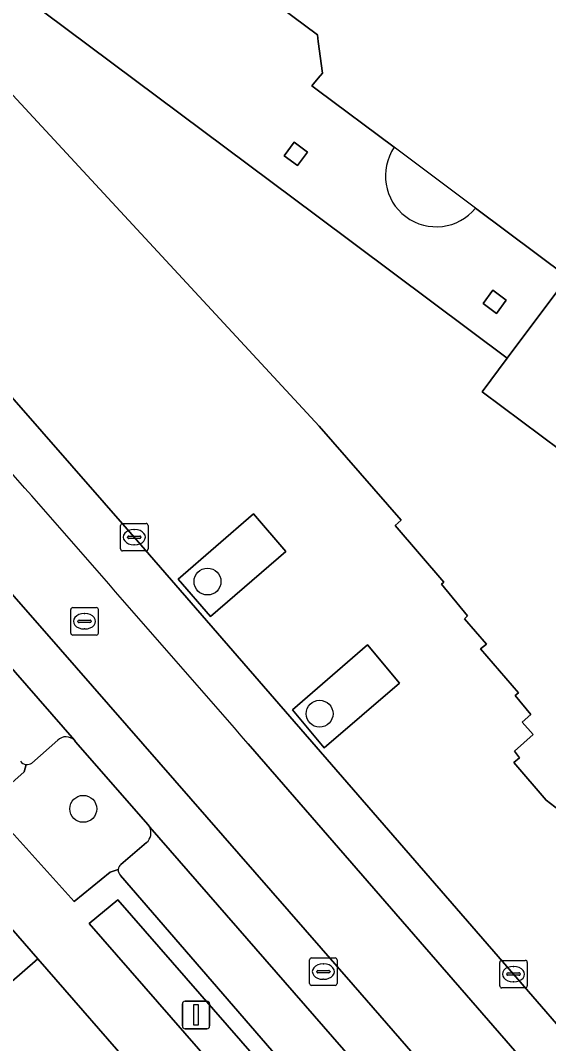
# Model space of a CAD drawing. Extents: x 159716 to 160783, y 383290 to 384031.
# Drawn here: x 160489.18 to 160508.36, y 383557.85 to 383595.01 of the extents above; entities that cross this region are included whole.
import ezdxf

# ---------------------------------------------------------------- set-up
doc = ezdxf.new("R2010")
doc.units = 0
for name, color, linetype in [('IMGEO_Boom', 7, 'Continuous'), ('IMGEO_Groenvoorziening', 7, 'Continuous'), ('IMGEO_Kolk', 7, 'Continuous'), ('IMGEO_Lichtmast', 7, 'Continuous'), ('IMGEO_Pand', 7, 'Continuous'), ('IMGEO_Pand_overbouw', 7, 'Continuous'), ('IMGEO_Parkeervlak_open', 7, 'Continuous'), ('IMGEO_Rijbaan_lokaal_gesloten', 7, 'Continuous'), ('IMGEO_Rijbaan_lokaal_open', 7, 'Continuous'), ('IMGEO_Rioolput', 7, 'Continuous'), ('IMGEO_Voetpad_open', 7, 'Continuous')]:
    doc.layers.add(name, color=color, linetype=linetype)

msp = doc.modelspace()

# ---------------------------------------------------------------- linework, layer by layer
at = {"layer": 'IMGEO_Boom'}
for centre in [(160495.976, 383574.631), (160500.046, 383569.828), (160491.463, 383566.374)]:
    msp.add_circle(centre, 0.489, dxfattribs=at)
at = {"layer": 'IMGEO_Groenvoorziening'}
for points in [[(160490.539, 383568.866), (160489.596, 383568.037)], [(160493.877, 383565.712), (160493.826, 383565.795), (160491.187, 383568.81), (160491.144, 383568.863)], [(160489.386, 383567.985), (160489.316, 383567.715), (160487.962, 383566.522), (160491.13, 383563.008), (160492.441, 383564.08), (160492.736, 383564.176)], [(160492.831, 383564.356), (160493.764, 383565.147)]]:
    msp.add_lwpolyline(points, dxfattribs=at)
msp.add_lwpolyline([(160492.715, 383563.073), (160491.678, 383562.212), (160496.641, 383556.518), (160496.752, 383556.61), (160497.683, 383557.383)], close=True, dxfattribs=at)
for centre, radius, start, end in [((160490.84, 383568.571), 0.421, 43.8069, 135.6249), ((160489.422, 383568.291), 0.308, 263.3212, 304.4943), ((160493.444, 383565.505), 0.48, 311.8077, 25.5724), ((160493.008, 383564.148), 0.273, 130.2883, 174.0635)]:
    msp.add_arc(centre, radius, start, end, dxfattribs=at)
at = {"layer": 'IMGEO_Kolk'}
for p, q in [((160492.817, 383575.815), (160492.817, 383576.667)), ((160492.892, 383576.741), (160493.744, 383576.741)), ((160493.818, 383576.667), (160493.818, 383575.815)), ((160493.076, 383576.235), (160493.076, 383576.247)), ((160493.514, 383576.198), (160493.116, 383576.198)), ((160493.119, 383576.284), (160493.517, 383576.284)), ((160493.305, 383576.521), (160493.33, 383576.521)), ((160493.56, 383576.247), (160493.56, 383576.235)), ((160493.328, 383575.961), (160493.303, 383575.961)), ((160493.744, 383575.741), (160492.892, 383575.741)), ((160506.589, 383559.944), (160506.589, 383560.796)), ((160506.664, 383560.87), (160507.516, 383560.87)), ((160507.077, 383560.65), (160507.102, 383560.65)), ((160507.59, 383560.796), (160507.59, 383559.944)), ((160506.848, 383560.364), (160506.848, 383560.376)), ((160507.286, 383560.327), (160506.888, 383560.327)), ((160506.891, 383560.413), (160507.289, 383560.413)), ((160507.332, 383560.376), (160507.332, 383560.364)), ((160507.516, 383559.87), (160506.664, 383559.87)), ((160507.1, 383560.09), (160507.075, 383560.09))]:
    msp.add_line(p, q, dxfattribs=at)
for points in [[(160492.817, 383575.815), (160492.817, 383576.667)], [(160492.892, 383576.741), (160493.744, 383576.741)], [(160493.818, 383576.667), (160493.818, 383575.815)], [(160493.744, 383575.741), (160492.892, 383575.741)], [(160506.589, 383559.944), (160506.589, 383560.796)], [(160506.664, 383560.87), (160507.516, 383560.87)], [(160507.59, 383560.796), (160507.59, 383559.944)], [(160507.516, 383559.87), (160506.664, 383559.87)]]:
    msp.add_lwpolyline(points, dxfattribs=at)
for centre, radius, start, end in [((160492.894, 383576.665), 0.0765, 91.552, 178.448), ((160492.894, 383576.665), 0.0765, 91.552, 178.448), ((160493.742, 383576.665), 0.0765, 1.552, 88.448), ((160493.742, 383576.665), 0.0765, 1.552, 88.448), ((160493.116, 383576.244), 0.0403, 85.8775, 175.7526), ((160493.113, 383576.234), 0.0366, 178.938, 274.7102), ((160493.517, 383576.241), 0.043, 264.8664, 352.4533), ((160493.521, 383576.246), 0.0386, 1.7309, 96.639), ((160492.894, 383575.817), 0.0765, 181.552, 268.448), ((160492.894, 383575.817), 0.0765, 181.552, 268.448), ((160493.742, 383575.817), 0.0765, 271.552, 358.448), ((160493.742, 383575.817), 0.0765, 271.552, 358.448), ((160506.666, 383560.794), 0.0765, 91.552, 178.448), ((160506.666, 383560.794), 0.0765, 91.552, 178.448), ((160507.514, 383560.794), 0.0765, 1.552, 88.448), ((160507.514, 383560.794), 0.0765, 1.552, 88.448), ((160506.888, 383560.373), 0.0403, 85.8775, 175.7526), ((160506.885, 383560.363), 0.0366, 178.938, 274.7102), ((160507.289, 383560.37), 0.043, 264.8664, 352.4533), ((160507.293, 383560.375), 0.0386, 1.7309, 96.639), ((160506.666, 383559.946), 0.0765, 181.552, 268.448), ((160506.666, 383559.946), 0.0765, 181.552, 268.448), ((160507.514, 383559.946), 0.0765, 271.552, 358.448), ((160507.514, 383559.946), 0.0765, 271.552, 358.448)]:
    msp.add_arc(centre, radius, start, end, dxfattribs=at)
for centre, major_axis, ratio, start_param, end_param in [((160493.304, 383576.241), (-0.387, 0.002), 0.722429, 4.712389, 7.853982), ((160493.329, 383576.241), (-0.39, 0.002), 0.717154, 1.570796, 4.712389), ((160507.076, 383560.37), (-0.387, 0.002), 0.722429, 4.712389, 7.853982), ((160507.101, 383560.37), (-0.39, 0.002), 0.717154, 1.570796, 4.712389)]:
    msp.add_ellipse(centre, major_axis=major_axis, ratio=ratio, start_param=start_param, end_param=end_param, dxfattribs=at)
at = {"layer": 'IMGEO_Lichtmast'}
for p, q in [((160495.063, 383558.487), (160495.063, 383559.287)), ((160495.063, 383559.287), (160495.063, 383558.487)), ((160495.163, 383559.387), (160495.953, 383559.387)), ((160495.953, 383559.387), (160495.163, 383559.387)), ((160496.053, 383559.287), (160496.053, 383558.487)), ((160496.053, 383558.487), (160496.053, 383559.287)), ((160495.953, 383558.387), (160495.163, 383558.387)), ((160495.163, 383558.387), (160495.953, 383558.387))]:
    msp.add_line(p, q, dxfattribs=at)
msp.add_lwpolyline([(160495.483, 383559.262), (160495.633, 383559.262), (160495.633, 383558.512), (160495.483, 383558.512), (160495.483, 383559.262)], dxfattribs=at)
for centre, start, end in [((160495.163, 383559.287), 90, 180), ((160495.163, 383559.287), 90, 180), ((160495.953, 383559.287), 0, 90), ((160495.953, 383559.287), 360, 90), ((160495.163, 383558.487), 180, 270), ((160495.163, 383558.487), 180, 270), ((160495.953, 383558.487), 270, 0), ((160495.953, 383558.487), 270, 0)]:
    msp.add_arc(centre, 0.1, start, end, dxfattribs=at)
at = {"layer": 'IMGEO_Pand'}
for points in [[(160495.917, 383597.511), (160499.967, 383594.493), (160500, 383594.241), (160500.15, 383593.098), (160500, 383592.917), (160499.769, 383592.634), (160499.96, 383592.491), (160502.755, 383590.402)], [(160505.713, 383588.193), (160509.059, 383585.69), (160506.865, 383582.745), (160505.954, 383581.524), (160510.95, 383577.787), (160510.097, 383576.628), (160510.297, 383575.233), (160516.522, 383570.566), (160517.806, 383572.292), (160520.047, 383575.304), (160535.402, 383564.162)]]:
    msp.add_lwpolyline(points, dxfattribs=at)
for points in [[(160499.608, 383590.23), (160499.125, 383590.59), (160498.757, 383590.097), (160499.241, 383589.737)], [(160506.827, 383584.845), (160506.34, 383585.208), (160505.985, 383584.732), (160506.472, 383584.369)], [(160489.815, 383560.923), (160486.1, 383565.186), (160480.433, 383560.25), (160482.152, 383558.275), (160477.215, 383553.976), (160479.208, 383551.687)], [(160493.654, 383556.516), (160489.815, 383560.923), (160479.208, 383551.687), (160481.293, 383549.293), (160486.248, 383553.607), (160487.963, 383551.649), (160489.924, 383553.364)]]:
    msp.add_lwpolyline(points, close=True, dxfattribs=at)
msp.add_arc((160504.284, 383589.365), 1.848, 145.8539, 320.6422, dxfattribs=at)
at = {"layer": 'IMGEO_Pand_overbouw'}
msp.add_lwpolyline([(160495.917, 383597.511), (160494.524, 383597.305), (160494.162, 383596.825), (160485.454, 383603.334), (160487.673, 383606.423), (160484.166, 383609.039), (160482.89, 383607.324), (160483.214, 383605.19), (160484.788, 383603.997), (160482.562, 383600.899), (160499.95, 383587.91), (160506.865, 383582.745), (160509.059, 383585.69), (160505.713, 383588.193), (160502.755, 383590.402), (160499.96, 383592.491), (160499.769, 383592.634), (160500.15, 383593.098), (160500, 383594.241), (160499.967, 383594.493)], close=True, dxfattribs=at)
at = {"layer": 'IMGEO_Parkeervlak_open'}
for points in [[(160491.144, 383568.863), (160478.773, 383583.049)], [(160489.596, 383568.037), (160490.539, 383568.866)], [(160506.175, 383551.602), (160493.877, 383565.712)], [(160493.764, 383565.147), (160492.831, 383564.356)], [(160492.815, 383563.95), (160504.194, 383550.787)]]:
    msp.add_lwpolyline(points, dxfattribs=at)
for centre, radius, start, end in [((160490.84, 383568.571), 0.421, 43.8069, 135.6249), ((160489.421, 383568.284), 0.301, 217.6841, 263.2525), ((160489.422, 383568.291), 0.308, 263.3212, 304.4943), ((160493.444, 383565.505), 0.48, 311.8077, 25.5724), ((160493.008, 383564.148), 0.273, 130.2883, 174.0635), ((160493.013, 383564.146), 0.278, 173.8084, 224.7266)]:
    msp.add_arc(centre, radius, start, end, dxfattribs=at)
at = {"layer": 'IMGEO_Rijbaan_lokaal_gesloten'}
for points in [[(160521.52, 383543.759), (160520.715, 383544.684), (160517.403, 383548.451), (160507.09, 383560.37), (160493.318, 383576.241), (160483.151, 383587.858), (160482.526, 383588.525), (160481.177, 383587.285)], [(160497.457, 383568.737), (160519.878, 383542.924), (160535.265, 383525.211)]]:
    msp.add_lwpolyline(points, dxfattribs=at)
msp.add_lwpolyline([(160501.265, 383559.983), (160490.051, 383572.83), (160479.071, 383585.36), (160477.772, 383584.186), (160477.947, 383583.994), (160478.773, 383583.049), (160491.144, 383568.863), (160491.187, 383568.81), (160493.826, 383565.795), (160493.877, 383565.712), (160506.175, 383551.602), (160506.209, 383551.563), (160509.056, 383548.307), (160509.108, 383548.222), (160521.361, 383534.111), (160521.424, 383534.047), (160523.405, 383531.808), (160524.739, 383532.986)], close=True, dxfattribs=at)
msp.add_arc((158291.054, 381648.545), 2924.953, 41.032441, 41.515876, dxfattribs=at)
at = {"layer": 'IMGEO_Rijbaan_lokaal_open'}
for points in [[(160531.943, 383561.688), (160517.806, 383572.292), (160516.522, 383570.566), (160510.297, 383575.233), (160510.097, 383576.628), (160510.95, 383577.787), (160505.954, 383581.524), (160506.865, 383582.745), (160499.95, 383587.91), (160482.562, 383600.899)], [(160481.663, 383600.119), (160500.034, 383580.268), (160503.013, 383576.856), (160502.786, 383576.666), (160504.559, 383574.613), (160504.469, 383574.53), (160505.419, 383573.386), (160505.313, 383573.28), (160506.11, 383572.358), (160505.892, 383572.187), (160507.269, 383570.583), (160507.15, 383570.491), (160507.725, 383569.807), (160507.406, 383569.519), (160507.804, 383569.072), (160507.126, 383568.466), (160507.308, 383568.232), (160507.099, 383568.061), (160508.276, 383566.695), (160508.753, 383566.325), (160511.866, 383562.752), (160515.816, 383566.523), (160516.087, 383566.239), (160557.707, 383522.642)], [(160481.177, 383587.285), (160482.526, 383588.525), (160482.245, 383588.832), (160477.499, 383584.485), (160477.772, 383584.186), (160479.071, 383585.36), (160490.051, 383572.83), (160501.265, 383559.983), (160524.739, 383532.986), (160523.405, 383531.808)], [(160519.878, 383542.924), (160497.457, 383568.737)]]:
    msp.add_lwpolyline(points, dxfattribs=at)
msp.add_arc((158291.054, 381648.545), 2924.953, 41.032441, 41.515876, dxfattribs=at)
at = {"layer": 'IMGEO_Rioolput'}
for p, q in [((160491.01, 383572.761), (160491.01, 383573.613)), ((160491.085, 383573.687), (160491.937, 383573.687)), ((160492.011, 383573.613), (160492.011, 383572.761)), ((160491.269, 383573.181), (160491.269, 383573.193)), ((160491.312, 383573.23), (160491.71, 383573.23)), ((160491.498, 383573.467), (160491.523, 383573.467)), ((160491.753, 383573.193), (160491.753, 383573.181)), ((160491.707, 383573.144), (160491.309, 383573.144)), ((160491.521, 383572.907), (160491.496, 383572.907)), ((160491.937, 383572.687), (160491.085, 383572.687)), ((160499.758, 383560.962), (160500.61, 383560.962)), ((160499.683, 383560.036), (160499.683, 383560.888)), ((160500.171, 383560.742), (160500.196, 383560.742)), ((160500.684, 383560.888), (160500.684, 383560.036)), ((160499.942, 383560.456), (160499.942, 383560.468)), ((160500.38, 383560.419), (160499.982, 383560.419)), ((160499.985, 383560.505), (160500.383, 383560.505)), ((160500.194, 383560.182), (160500.169, 383560.182)), ((160500.426, 383560.468), (160500.426, 383560.456)), ((160500.61, 383559.962), (160499.758, 383559.962))]:
    msp.add_line(p, q, dxfattribs=at)
for points in [[(160491.01, 383572.761), (160491.01, 383573.613)], [(160491.085, 383573.687), (160491.937, 383573.687)], [(160492.011, 383573.613), (160492.011, 383572.761)], [(160491.937, 383572.687), (160491.085, 383572.687)], [(160499.758, 383560.962), (160500.61, 383560.962)], [(160499.683, 383560.036), (160499.683, 383560.888)], [(160500.684, 383560.888), (160500.684, 383560.036)], [(160500.61, 383559.962), (160499.758, 383559.962)]]:
    msp.add_lwpolyline(points, dxfattribs=at)
for centre, radius, start, end in [((160491.087, 383573.611), 0.0765, 91.552, 178.448), ((160491.087, 383573.611), 0.0765, 91.552, 178.448), ((160491.935, 383573.611), 0.0765, 1.552, 88.448), ((160491.935, 383573.611), 0.0765, 1.552, 88.448), ((160491.309, 383573.19), 0.0403, 85.8775, 175.7526), ((160491.714, 383573.192), 0.0386, 1.7309, 96.639), ((160491.306, 383573.18), 0.0366, 178.938, 274.7102), ((160491.71, 383573.187), 0.043, 264.8664, 352.4533), ((160491.087, 383572.763), 0.0765, 181.552, 268.448), ((160491.087, 383572.763), 0.0765, 181.552, 268.448), ((160491.935, 383572.763), 0.0765, 271.552, 358.448), ((160491.935, 383572.763), 0.0765, 271.552, 358.448), ((160499.76, 383560.886), 0.0765, 91.552, 178.448), ((160499.76, 383560.886), 0.0765, 91.552, 178.448), ((160500.608, 383560.886), 0.0765, 1.552, 88.448), ((160500.608, 383560.886), 0.0765, 1.552, 88.448), ((160499.982, 383560.465), 0.0403, 85.8775, 175.7526), ((160499.979, 383560.455), 0.0366, 178.938, 274.7102), ((160500.383, 383560.462), 0.043, 264.8664, 352.4533), ((160500.387, 383560.467), 0.0386, 1.7309, 96.639), ((160499.76, 383560.038), 0.0765, 181.552, 268.448), ((160499.76, 383560.038), 0.0765, 181.552, 268.448), ((160500.608, 383560.038), 0.0765, 271.552, 358.448), ((160500.608, 383560.038), 0.0765, 271.552, 358.448)]:
    msp.add_arc(centre, radius, start, end, dxfattribs=at)
for centre, major_axis, ratio, start_param, end_param in [((160491.497, 383573.187), (-0.387, 0.002), 0.722429, 4.712389, 7.853982), ((160491.522, 383573.187), (-0.39, 0.002), 0.717154, 1.570796, 4.712389), ((160500.17, 383560.462), (-0.387, 0.002), 0.722429, 4.712389, 7.853982), ((160500.195, 383560.462), (-0.39, 0.002), 0.717154, 1.570796, 4.712389)]:
    msp.add_ellipse(centre, major_axis=major_axis, ratio=ratio, start_param=start_param, end_param=end_param, dxfattribs=at)
at = {"layer": 'IMGEO_Voetpad_open'}
for points in [[(160495.917, 383597.511), (160494.524, 383597.305), (160494.162, 383596.825), (160485.454, 383603.334), (160487.673, 383606.423), (160484.166, 383609.039), (160482.89, 383607.324), (160483.214, 383605.19), (160484.788, 383603.997), (160482.562, 383600.899), (160499.95, 383587.91), (160506.865, 383582.745), (160509.059, 383585.69), (160505.713, 383588.193)], [(160507.099, 383568.061), (160507.308, 383568.232), (160507.126, 383568.466), (160507.804, 383569.072), (160507.406, 383569.519), (160507.725, 383569.807), (160507.15, 383570.491), (160507.269, 383570.583), (160505.892, 383572.187), (160506.11, 383572.358), (160505.313, 383573.28), (160505.419, 383573.386), (160504.469, 383574.53), (160504.559, 383574.613), (160502.786, 383576.666), (160503.013, 383576.856), (160500.034, 383580.268), (160481.663, 383600.119)], [(160502.755, 383590.402), (160499.96, 383592.491), (160499.769, 383592.634), (160500, 383592.917), (160500.15, 383593.098), (160500, 383594.241), (160499.967, 383594.493), (160495.917, 383597.511)], [(160482.245, 383588.832), (160482.526, 383588.525), (160483.151, 383587.858), (160493.318, 383576.241), (160507.09, 383560.37), (160517.403, 383548.451), (160520.715, 383544.684), (160521.52, 383543.759), (160535.801, 383527.329), (160536.623, 383526.415), (160539.338, 383523.165), (160540.32, 383521.963), (160544.286, 383517.022), (160545.265, 383515.781), (160546.841, 383513.764), (160554.904, 383502.868), (160555.82, 383501.543), (160555.982, 383501.307), (160556.128, 383501.1), (160557.173, 383501.863)], [(160477.678, 383581.399), (160477.406, 383581.356), (160476.019, 383580.147), (160472.825, 383583.793), (160471.15, 383582.344), (160474.958, 383577.974), (160478.672, 383573.711), (160482.386, 383569.449), (160486.1, 383565.186), (160489.815, 383560.923), (160493.654, 383556.516), (160495.562, 383554.258), (160499.669, 383549.566), (160503.638, 383545.031), (160507.689, 383540.403), (160511.739, 383535.776), (160515.423, 383531.566), (160519.644, 383526.744), (160521.385, 383528.176), (160518.256, 383531.829), (160519.559, 383532.929), (160519.665, 383533.2)], [(160492.736, 383564.176), (160492.441, 383564.08), (160491.13, 383563.008), (160487.962, 383566.522), (160489.316, 383567.715), (160489.386, 383567.985)], [(160528.78, 383544.263), (160518.301, 383556.281), (160517.833, 383555.891), (160517.061, 383556.806), (160516.954, 383556.691), (160515.179, 383558.723), (160515.293, 383558.818), (160511.89, 383562.724), (160511.866, 383562.752), (160508.753, 383566.325), (160508.276, 383566.695), (160507.099, 383568.061)], [(160504.194, 383550.787), (160492.815, 383563.95)]]:
    msp.add_lwpolyline(points, dxfattribs=at)
for points in [[(160499.608, 383590.23), (160499.241, 383589.737), (160498.757, 383590.097), (160499.125, 383590.59)], [(160506.827, 383584.845), (160506.472, 383584.369), (160505.985, 383584.732), (160506.34, 383585.208)], [(160494.916, 383574.715), (160496.086, 383573.36), (160498.815, 383575.723), (160497.644, 383577.095)], [(160496.086, 383573.36), (160494.916, 383574.715), (160497.644, 383577.095), (160498.815, 383575.723)], [(160501.788, 383572.334), (160499.066, 383569.973), (160500.218, 383568.589), (160502.951, 383570.942)], [(160500.218, 383568.589), (160499.066, 383569.973), (160501.788, 383572.334), (160502.951, 383570.942)], [(160496.752, 383556.61), (160496.641, 383556.518), (160491.678, 383562.212), (160492.715, 383563.073), (160497.683, 383557.383)]]:
    msp.add_lwpolyline(points, close=True, dxfattribs=at)
for centre, radius, start, end in [((160504.284, 383589.365), 1.848, 145.8539, 320.6422), ((160489.421, 383568.284), 0.301, 217.6841, 263.2525), ((160493.013, 383564.146), 0.278, 173.8084, 224.7266)]:
    msp.add_arc(centre, radius, start, end, dxfattribs=at)

doc.saveas('drawing.dxf')
